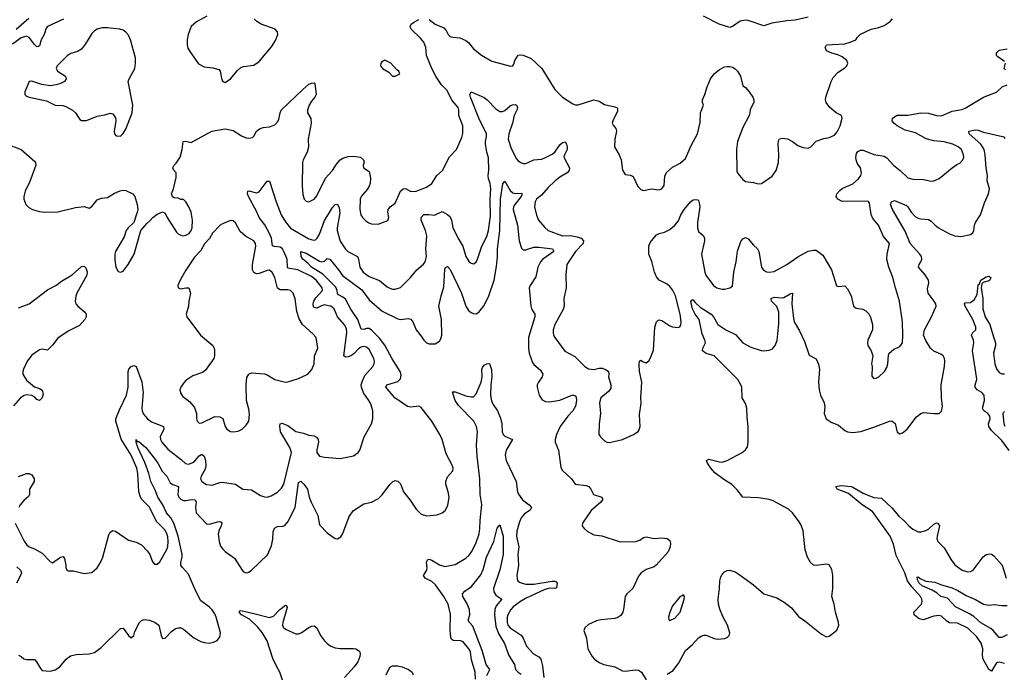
# Model space of a CAD drawing. Header units: inches. Extents: x 1694797 to 1849917, y 907313 to 1017959.
# Tile 394 of 656: x 1747638 to 1755169, y 972309 to 977303. Entities that reach past the tile are written whole.
import ezdxf

# ---------------------------------------------------------------- set-up
doc = ezdxf.new("R2010")
doc.units = ezdxf.units.IN
doc.header["$MEASUREMENT"] = 0
doc.layers.add('B7947', color=7, linetype='Continuous')
doc.layers.add('B7957', color=7, linetype='Continuous')

msp = doc.modelspace()

# ---------------------------------------------------------------- linework, layer by layer
at = {"layer": 'B7947', "color": 5}
for points, elevation in [([(1749070.2, 977329.8), (1748990, 977286.3), (1748948.8, 977250), (1748925.8, 977190), (1748919.1, 977150), (1748919.1, 977110), (1748925.3, 977085.3), (1748939.3, 977059.3), (1749005.2, 976965.2), (1749050, 976942.4), (1749114.6, 976934.6), (1749161, 976921), (1749171.3, 976910), (1749183.4, 976843.4), (1749190.7, 976830.7), (1749210, 976822.8), (1749250, 976850.7), (1749304.7, 976915.3), (1749330, 976937.3), (1749350, 976944.9), (1749430, 976955.5), (1749470, 976982), (1749564, 977096), (1749595.6, 977144.4), (1749612.4, 977190), (1749611.2, 977210), (1749591.8, 977230), (1749486, 977270), (1749452.7, 977290), (1749432.7, 977310)], 680), ([(1747972, 977308), (1747851.7, 977250), (1747840.9, 977239.1), (1747825.3, 977190), (1747802.6, 977150), (1747790, 977103.7), (1747781.7, 977098.3), (1747770, 977096), (1747750, 977112.8), (1747710, 977167.6), (1747690, 977176.5), (1747650, 977163.4), (1747584.2, 977115.8)], 660), ([(1747707.1, 977312.9), (1747610, 977228.8)], 640), ([(1747530, 976356.5), (1747648.8, 976308.8), (1747750, 976221.6), (1747759.5, 976210), (1747762.6, 976190), (1747715.8, 976064.2), (1747679.5, 975990), (1747670.5, 975950.5), (1747670.6, 975929.4), (1747686, 975890), (1747706.7, 975866.7), (1747736, 975850), (1747790, 975835.3), (1747830.3, 975830.3), (1747930, 975834), (1748066, 975866), (1748130, 975873), (1748170, 975860.7), (1748190, 975874), (1748230, 975924.9), (1748263.9, 975936.1), (1748310, 975941.6), (1748364.4, 975975.6), (1748407.2, 975992.8), (1748430, 975997.6), (1748450, 975995.8), (1748502.8, 975970), (1748518, 975950), (1748536.3, 975890), (1748540.5, 975850), (1748537.3, 975830), (1748510.7, 975750), (1748468.8, 975711.2), (1748453, 975690), (1748437.3, 975642.7), (1748370.4, 975530), (1748364.9, 975510), (1748364.9, 975464.9), (1748374, 975410), (1748390, 975376), (1748410, 975370.7), (1748430, 975379.1), (1748467.3, 975430), (1748514, 975510), (1748565.2, 975690), (1748610, 975744.7), (1748634.8, 975765.2), (1748655.3, 975790), (1748690, 975816), (1748730, 975832), (1748750, 975822), (1748766, 975790), (1748838.3, 975678.3), (1748850, 975664.9), (1748870, 975653.4), (1748890, 975648), (1748910, 975653.4), (1748933.1, 975666.9), (1748949.4, 975690), (1748957, 975710), (1748959.5, 975770), (1748949.3, 975830), (1748932.1, 975872.1), (1748910, 975908), (1748890, 975928), (1748870, 975928), (1748850, 975938), (1748820.4, 975940.4), (1748807.3, 975947.3), (1748798, 975970), (1748815.3, 976010), (1748834.6, 976094.6), (1748834, 976130), (1748814.6, 976154.6), (1748809.3, 976170), (1748819, 976190), (1748835.3, 976204.7), (1748866, 976250), (1748880.9, 976310), (1748889.5, 976370.5), (1748910, 976374), (1748950, 976362.8), (1749108.7, 976450), (1749210, 976468.2), (1749270, 976454.9), (1749334.4, 976414.4), (1749370, 976399.3), (1749390, 976395.5), (1749417.6, 976402.4), (1749430, 976411), (1749449.4, 976450), (1749471.4, 976468.6), (1749500.8, 976479.2), (1749550, 976482.3), (1749590, 976499.5), (1749610, 976521.3), (1749619.7, 976540.3), (1749629.8, 976590), (1749639.2, 976610), (1749804.7, 976770), (1749850, 976808.4), (1749870, 976818), (1749890, 976821), (1749895.9, 976815.9), (1749904.9, 976730), (1749896.4, 976710), (1749870, 976679.6), (1749851.7, 976650), (1749839.5, 976610), (1749840.5, 976590), (1749865.8, 976545.8), (1749868.4, 976510), (1749844.9, 976390), (1749847.1, 976327.1), (1749837.1, 976290), (1749806, 976230), (1749801.6, 976210), (1749797.6, 976030), (1749804.4, 975964.4), (1749813.4, 975930), (1749830, 975915.5), (1749850, 975910.5), (1749890, 975928.4), (1749910, 975955.5), (1749977.4, 976090), (1750000, 976114.7)], 660), ([(1750000, 975113.8), (1749970, 975119.9), (1749945.7, 975114.3), (1749910, 975095), (1749890, 975099.8), (1749885.2, 975105.2), (1749881.9, 975130), (1749888.5, 975150), (1749904.1, 975175.9), (1749953.6, 975230), (1749950.5, 975250), (1749904.5, 975310), (1749870, 975338.6), (1749765.4, 975390), (1749690, 975401.5), (1749685.4, 975410), (1749682.9, 975470), (1749659, 975530), (1749648.6, 975548.6), (1749630, 975561.6), (1749587, 975567), (1749572.9, 975572.9), (1749564.3, 975630), (1749550, 975666), (1749513.3, 975733.3), (1749470.6, 975790), (1749452.5, 975832.5), (1749388.6, 975950), (1749380.5, 975970), (1749382, 975990), (1749390, 975992.7), (1749450, 975977.7), (1749470, 975986), (1749530, 976068), (1749550, 976067.3), (1749599.3, 975910), (1749638.2, 975810), (1749670, 975755.2), (1749710, 975708.5), (1749850, 975626.1), (1749884.8, 975615.2), (1749900.5, 975619.5), (1749913.4, 975630), (1749930, 975661.7), (1749970, 975766.7), (1750000, 975816)], 640), ([(1750000, 975312.2), (1749955.9, 975355.9), (1749871.1, 975410), (1749841, 975441), (1749804.2, 975470), (1749789.9, 975490), (1749787.6, 975530), (1749830, 975516.3), (1749930, 975456.3), (1749949.7, 975450.3), (1749970, 975454.6), (1749990, 975474.9), (1750000, 975472.6)], 620), ([(1747630, 975098.9), (1747710, 975127.6), (1747850, 975236.9), (1747914, 975270), (1747958.3, 975301.7), (1748040.5, 975350), (1748110, 975413.4), (1748130, 975417.1), (1748144.4, 975404.4), (1748154.1, 975374.1), (1748152.7, 975347.3), (1748075.5, 975210), (1748066.3, 975186.3), (1748062, 975150), (1748066.4, 975130), (1748081.6, 975110), (1748130.6, 975070), (1748147.3, 975050), (1748147.3, 975030), (1748136.3, 975010), (1748096.2, 974963.8), (1748010, 974920.7), (1747930, 974865.1), (1747890, 974813.3), (1747850, 974774.5), (1747810, 974782.9), (1747790, 974777.6), (1747730, 974735.1), (1747694, 974690), (1747668.2, 974630), (1747661.6, 974610), (1747663.1, 974590), (1747690, 974544.2), (1747750, 974494.3), (1747790, 974482), (1747810, 974467), (1747818.1, 974438.1), (1747811.1, 974408.9), (1747790, 974389.7), (1747770, 974397.7), (1747754, 974414), (1747730, 974427.9), (1747692.1, 974432.1), (1747672.5, 974427.5), (1747643.8, 974410), (1747590, 974347.3)], 640), ([(1747602.8, 973450), (1747672.1, 973312.1), (1747690, 973286.8), (1747711, 973270), (1747750, 973254.4), (1747810, 973221.6), (1747870, 973156), (1747890, 973147.3), (1747950, 973190.6), (1747970, 973196), (1747979.5, 973179.5), (1747990.4, 973129.6), (1747990.4, 973110.4), (1747998, 973090), (1748010, 973085.5), (1748050, 973085.5), (1748130, 973066), (1748190, 973073.4), (1748230, 973108), (1748256.8, 973150), (1748272.9, 973190), (1748319.8, 973360.2), (1748330, 973382), (1748350, 973393), (1748370, 973388), (1748470, 973319.3), (1748530, 973303.8), (1748570, 973285.5), (1748616.4, 973236.4), (1748632.2, 973210), (1748654.6, 973154.6), (1748670, 973137.3), (1748690, 973137.3), (1748710, 973154), (1748763.1, 973250), (1748770, 973271), (1748773.2, 973310), (1748770, 973345.2), (1748762.3, 973370), (1748750, 973396.4), (1748684.1, 973464.1), (1748630, 973572.8), (1748571.7, 973631.7), (1748561.1, 973650), (1748548.9, 973691.1), (1748542.8, 973830), (1748533.8, 973870), (1748491.5, 973970), (1748413.4, 974093.4), (1748374.1, 974230), (1748374.4, 974250), (1748401.3, 974318.7), (1748455.7, 974430), (1748466.5, 974490), (1748468.8, 974611.2), (1748473.3, 974630), (1748490, 974650.4), (1748510, 974655.8), (1748530, 974648), (1748572.7, 974532.7), (1748581.4, 974450), (1748572, 974330), (1748574.4, 974310), (1748585.4, 974285.4), (1748616.5, 974250), (1748645.5, 974225.5), (1748737, 974190), (1748741.3, 974170), (1748713.6, 974110), (1748714, 974090), (1748725.2, 974070), (1748770, 974017.3), (1748875.1, 973935.1), (1748905.9, 973905.9), (1748930, 973902), (1748970, 973917.5), (1749010, 973964.6), (1749030, 973978), (1749050, 973962.4), (1749059.8, 973930), (1749062, 973890), (1749055.7, 973864.3), (1749025, 973810), (1749020.7, 973790), (1749030.3, 973770), (1749065.6, 973745.6), (1749110, 973742.3), (1749170, 973762.3), (1749190, 973763.6), (1749288.8, 973748.8), (1749346, 973710), (1749410, 973706), (1749480.9, 973660.9), (1749510, 973651.6), (1749530, 973650.3), (1749561.6, 973658.4), (1749610, 973687.6), (1749641.4, 973718.6), (1749658.8, 973750), (1749717.7, 973990), (1749703.8, 974030), (1749633.5, 974150), (1749627, 974193), (1749629.6, 974210), (1749643.9, 974216.1), (1749690, 974197.4), (1749750, 974152.4), (1749810, 974138.8), (1749850, 974123.8), (1749890, 974117.7), (1749909.2, 974109.2), (1749920.8, 974090), (1749923.2, 974070), (1749910.3, 974010.3), (1749911.8, 973991.8), (1749930, 973963), (1749970, 973954.4), (1750000, 973952)], 640), ([(1747630, 972441), (1747650, 972431.3), (1747670, 972411.3), (1747690, 972406), (1747750, 972407.3), (1747767.3, 972390), (1747797.1, 972337.1), (1747810, 972322.8), (1747870, 972318.8), (1747910, 972327.3), (1747945.2, 972350), (1747992.3, 972410), (1748025.9, 972434.1), (1748070, 972446), (1748169.6, 972450.4), (1748210, 972460.7), (1748261.3, 972498.7), (1748410, 972644.7), (1748430, 972646), (1748470.8, 972590), (1748490, 972574), (1748510, 972591.3), (1748519.1, 972620.9), (1748553.6, 972690), (1748570, 972704.9), (1748590, 972712.9), (1748630, 972709.2), (1748674.9, 972690), (1748702.4, 972670), (1748720.8, 972590), (1748730, 972568.9), (1748750, 972569.2), (1748799.4, 972620.6), (1748830, 972644.4), (1748850, 972650.4), (1748870, 972648.4), (1748890, 972639.3), (1748970, 972572.2), (1749023.8, 972543.8), (1749050, 972536.4), (1749087.5, 972532.5), (1749121.2, 972538.8), (1749147.6, 972552.4), (1749165.4, 972574.6), (1749172.3, 972590), (1749173.6, 972610), (1749141, 972730), (1749130, 972756.2), (1749110, 972787.8), (1749090, 972808), (1749019.7, 972859.7), (1748973.9, 972953.9), (1748930, 973059.2), (1748882.2, 973110), (1748870.5, 973130), (1748870.5, 973150), (1748880.9, 973190), (1748879.9, 973210), (1748849.6, 973350), (1748816.3, 973450), (1748795.1, 973490), (1748761.9, 973530), (1748733.5, 973590), (1748693.9, 973650), (1748676.9, 973696.9), (1748642, 973770), (1748626.9, 973830), (1748594.7, 973914.7), (1748541.4, 974030), (1748527.9, 974070), (1748530, 974090.6), (1748536.3, 974076.3), (1748550, 974074.6), (1748601.6, 974030), (1748670, 973945.5), (1748695.8, 973910), (1748728.4, 973848.4), (1748764.6, 973810), (1748790, 973757.8), (1748810, 973745.3), (1748852.2, 973732.2), (1748847.2, 973670), (1748854, 973650), (1748870, 973633.4), (1748890, 973623.9), (1748910, 973623.5), (1748952.3, 973632.3), (1748980.5, 973630), (1748988.1, 973610), (1748982.1, 973570), (1748987, 973530), (1749066.3, 973446.3), (1749090, 973443), (1749150, 973460.5), (1749170, 973462), (1749178, 973458), (1749183.6, 973450), (1749179.3, 973430), (1749163.1, 973396.9), (1749156.4, 973370), (1749163.7, 973310), (1749175, 973275), (1749190.8, 973250.8), (1749210, 973233.8), (1749281.7, 973181.7), (1749339.5, 973090), (1749350, 973077.6), (1749370, 973070.3), (1749390, 973076), (1749411.3, 973090), (1749532.9, 973207.1), (1749563.8, 973276.2), (1749573.3, 973326.7), (1749576.8, 973383.2), (1749587.2, 973412.8), (1749610, 973425.2), (1749650, 973427.3), (1749666.3, 973433.7), (1749690, 973459.5), (1749745, 973570), (1749770, 973761), (1749787.9, 973772.1), (1749811.3, 973750), (1749839.7, 973710), (1749853, 973650), (1749867.4, 973610), (1749917.7, 973510), (1749927.4, 973450), (1749934.7, 973434.7), (1749990, 973376.4), (1750000, 973369.2)], 620), ([(1747630, 973806.9), (1747690, 973831.3), (1747711.2, 973831.2), (1747730, 973819.3), (1747749, 973790), (1747749.3, 973770), (1747712.3, 973710), (1747714.2, 973670), (1747705.6, 973654.4), (1747670, 973623), (1747642.6, 973590), (1747632.2, 973570)], 640), ([(1747616.8, 973116.8), (1747644.1, 973090), (1747651, 973070), (1747645.4, 973050), (1747614.6, 972990)], 620), ([(1749647.9, 972250), (1749628.3, 972310), (1749604.2, 972350), (1749575.5, 972415.5), (1749529.7, 972550), (1749493.7, 972613.7), (1749458.2, 972658.2), (1749394.7, 972714.7), (1749334.2, 972750), (1749315.8, 972770), (1749320.7, 972779.3), (1749330, 972782.3), (1749430, 972760.3), (1749550, 972728.5), (1749580.1, 972739.9), (1749628.9, 972790), (1749670, 972822.3), (1749679.7, 972819.7), (1749684.4, 972804.4), (1749649.5, 972690), (1749647.5, 972670), (1749653.4, 972653.4), (1749670, 972638.7), (1749750, 972603.1), (1749770, 972602.4), (1749790, 972610.4), (1749850, 972652.4), (1749870, 972662.4), (1749890, 972665.5), (1749910, 972650.7), (1749939.5, 972590), (1749968.5, 972550), (1749990, 972528.5), (1750000, 972522.2)], 580)]:
    msp.add_lwpolyline(points, dxfattribs=dict(at, elevation=elevation))
for points, elevation in [([(1748310, 977241.5), (1748270, 977239.7), (1748230.3, 977229.7), (1748210, 977218), (1748190, 977197.2), (1748142.6, 977117.4), (1748110, 977077.6), (1748080.6, 977059.4), (1748030, 977043.6), (1748004, 977030), (1747924.9, 976950), (1747917.3, 976930), (1747927.3, 976910), (1747987.3, 976870), (1747993.4, 976850), (1747980.7, 976830), (1747950, 976813.6), (1747916.7, 976803.3), (1747870, 976796.9), (1747806.3, 976806.3), (1747730, 976832.3), (1747714, 976830), (1747711, 976829), (1747678, 976750), (1747678, 976730), (1747690, 976718), (1747710.9, 976710.9), (1747842, 976682), (1747908.7, 976648.7), (1747967.1, 976647.1), (1747990, 976638.4), (1748041, 976610), (1748066, 976590), (1748098.8, 976538.8), (1748110.7, 976530.7), (1748150, 976530.5), (1748230, 976563.8), (1748290, 976574.9), (1748330, 976587.7), (1748350, 976582.8), (1748370, 976551.3), (1748372.7, 976530), (1748360.7, 976450), (1748362.8, 976430), (1748375.3, 976415.3), (1748410, 976411), (1748430, 976431), (1748450, 976466), (1748497.3, 976590), (1748503.1, 976650), (1748468.3, 976830), (1748474.7, 976850), (1748518, 976930), (1748524.4, 976970), (1748523.1, 977010), (1748486.6, 977150), (1748470, 977184.7), (1748450, 977208.5), (1748430, 977222.4), (1748404, 977230)], 680), ([(1749250, 975766), (1749190, 975742), (1749170.3, 975729.7), (1749113.4, 975670), (1749090, 975629), (1749052.2, 975587.8), (1749023.9, 975536.1), (1748975.4, 975484.6), (1748910, 975385.2), (1748866, 975310), (1748848, 975270), (1748850.9, 975250.9), (1748870, 975242.8), (1748910, 975251), (1748931, 975250), (1748944.7, 975210), (1748930.7, 975150), (1748930.4, 975110), (1748910.7, 975050), (1748917.3, 975030), (1749020.5, 974890), (1749114.4, 974810), (1749124.9, 974790), (1749126.8, 974773.2), (1749127.3, 974730), (1749122.8, 974710), (1749058, 974622), (1749036.1, 974603.9), (1748963.4, 974576.6), (1748910, 974542), (1748890, 974522), (1748870.7, 974490), (1748864, 974470), (1748867.5, 974447.5), (1748882.5, 974422.5), (1748938.7, 974378.7), (1748974.6, 974334.6), (1748990.7, 974290), (1748990.9, 974250.9), (1748996, 974230), (1749010, 974216), (1749030, 974217.3), (1749130, 974266), (1749170, 974264.7), (1749190.8, 974250.8), (1749210.5, 974190), (1749222, 974170), (1749250, 974150.6), (1749270, 974148.2), (1749310, 974155.5), (1749339.3, 974170), (1749370, 974200.7), (1749389.6, 974230.4), (1749394.5, 974285.5), (1749390, 974322), (1749371.6, 974390), (1749369.3, 974510), (1749376, 974564), (1749390, 974591.3), (1749410, 974601), (1749510, 974592.4), (1749530, 974586.4), (1749590, 974550.6), (1749670, 974528.2), (1749690, 974530.6), (1749770, 974557.1), (1749841.2, 974590), (1749872.9, 974627.1), (1749891.6, 974670), (1749893.6, 974730), (1749917.6, 974790), (1749906, 974870), (1749880.1, 974900.1), (1749800.5, 974970), (1749774.7, 975014.7), (1749757.4, 975070), (1749745.9, 975165.9), (1749729.6, 975210), (1749710, 975231.6), (1749690, 975236), (1749630, 975236.5), (1749610, 975249.8), (1749589.9, 975329.9), (1749570, 975367.8), (1749550, 975385.6), (1749530, 975384.7), (1749470, 975359.8), (1749450, 975358), (1749428.2, 975368.2), (1749418.7, 975390), (1749417.8, 975430), (1749443.2, 975570), (1749441.8, 975590), (1749429.8, 975609.8), (1749365.8, 975645.8), (1749323.3, 975683.3), (1749289.6, 975749.6), (1749270, 975762.7)], 660)]:
    msp.add_lwpolyline(points, close=True, dxfattribs=dict(at, elevation=elevation))
at = {"layer": 'B7957', "color": 5}
for points, elevation in [([(1753670, 977322), (1753570, 977298.9), (1753505.9, 977294.1), (1753390, 977276), (1753330, 977257.2), (1753210, 977297.2), (1753190, 977299.3), (1753150, 977292.3), (1753091.3, 977250), (1753070, 977244.5), (1752989, 977270), (1752869.2, 977330)], 660), ([(1750000, 976114.7), (1750031.1, 976148.9), (1750062.3, 976197.7), (1750090, 976230.2), (1750110, 976242.2), (1750150, 976255.8), (1750190, 976257.7), (1750244.7, 976250), (1750267.7, 976230), (1750272.8, 976212.8), (1750266, 976190), (1750267.3, 976170), (1750310, 976142), (1750322.2, 976090), (1750318.5, 976050), (1750310.2, 976029.8), (1750295.5, 976004.5), (1750250.4, 975950), (1750243.1, 975930), (1750240.3, 975850), (1750248.4, 975810), (1750260.5, 975790), (1750284.8, 975764.8), (1750307.8, 975747.8), (1750330, 975740.3), (1750380.8, 975739.2), (1750453.4, 975766.6), (1750460.7, 975790), (1750454.3, 975830), (1750456.9, 975850), (1750471.8, 975870), (1750510, 975899.5), (1750550, 975990.3), (1750570, 976008.7), (1750590, 976010.4), (1750630, 975988.9), (1750670, 975990.3), (1750750, 976021.1), (1750789.6, 976050), (1750828.8, 976111.2), (1750870.9, 976150), (1750926.3, 976253.7), (1750978, 976310), (1751019.5, 976400.5), (1751028.7, 976431.3), (1751028.7, 976490), (1750998, 976570), (1750997, 976610), (1750990.6, 976630), (1750945.1, 976685.1), (1750904, 976764), (1750865, 976805), (1750824.8, 976864.8), (1750791.4, 976930), (1750750.6, 977030), (1750744.2, 977090), (1750728, 977130), (1750702.9, 977162.9), (1750632, 977230), (1750623.7, 977250), (1750632.1, 977267.9), (1750650, 977280.7), (1750690, 977304)], 660), ([(1750770, 977304.9), (1750814.8, 977270), (1750881.7, 977241.7), (1750900.3, 977220.3), (1750915.3, 977190), (1750930, 977175.3), (1750950, 977168.9), (1751003.8, 977163.8), (1751050, 977144.4), (1751070, 977128.2), (1751110, 977081.3), (1751170, 977032.4), (1751250, 976986.7), (1751392.7, 976947.3), (1751409, 976951), (1751418, 976962), (1751424, 976990), (1751450, 977030.8), (1751470, 977034.8), (1751490, 977030.8), (1751550, 977007.3), (1751632.4, 976930), (1751730, 976767.7), (1751790.2, 976710.2), (1751870, 976658.7), (1751890, 976652), (1751910, 976652), (1752030, 976690.4), (1752070, 976680.5), (1752110, 976653), (1752190, 976637.3), (1752204.7, 976630), (1752210, 976622), (1752210, 976602), (1752175.5, 976530), (1752170.7, 976510), (1752176.3, 976496.3), (1752198.8, 976470), (1752203, 976450), (1752190.4, 976390), (1752188.2, 976330), (1752222.4, 976270), (1752238.7, 976230), (1752250, 976152), (1752260.7, 976130), (1752270, 976118.8), (1752310, 976114), (1752330, 976102.8), (1752366.5, 976026.5), (1752390, 976002.6), (1752410, 975996.5), (1752470, 976009.3), (1752530, 976001.1), (1752550, 976008.5), (1752566.7, 976033.3), (1752573.7, 976106.3), (1752586, 976134), (1752630, 976173.4), (1752690, 976206), (1752730, 976241.6), (1752775.7, 976344.3), (1752822, 976430), (1752844.1, 976515.9), (1752846.6, 976590), (1752869.4, 976650), (1752860.9, 976670), (1752860.9, 976690), (1752879.5, 976730), (1752896.3, 976790), (1752922.4, 976850), (1752950.9, 976889.1), (1752990, 976922.4), (1753030, 976941.6), (1753050, 976945.5), (1753070, 976945.5), (1753090, 976939.1), (1753110, 976927.3), (1753128.5, 976908.5), (1753150.7, 976870), (1753170, 976798), (1753190, 976784.7), (1753218.8, 976750), (1753246, 976710), (1753254, 976690), (1753254, 976670), (1753224.5, 976615.5), (1753224, 976590), (1753217.3, 976570), (1753170, 976479), (1753127.4, 976370), (1753119.5, 976310), (1753123.9, 976143.9), (1753130, 976126.8), (1753170, 976081), (1753190, 976066), (1753250, 976057.3), (1753286.4, 976046.4), (1753312.3, 976050), (1753393.8, 976106.2), (1753424.7, 976150), (1753441.6, 976210), (1753443.7, 976270), (1753439.3, 976350), (1753442.7, 976377.3), (1753450, 976392), (1753470, 976396), (1753510, 976390.8), (1753550, 976370.6), (1753590, 976339.1), (1753630, 976324), (1753670, 976318.8), (1753689.5, 976330.5), (1753730, 976374), (1753790, 976393.4), (1753830, 976400.5), (1753870, 976420.5), (1753890, 976445.5), (1753914, 976490), (1753929.6, 976550), (1753922.9, 976570), (1753883.7, 976590), (1753834.5, 976630), (1753806.6, 976670), (1753801.1, 976690), (1753803.1, 976710), (1753844.2, 976830), (1753860.1, 976859.9), (1753898.7, 976901.3), (1753950, 976934.8), (1753965.2, 976950), (1753972, 976970), (1753965.2, 976990), (1753930, 977019), (1753894.8, 977034.8), (1753850, 977046.6), (1753810, 977065.2), (1753799.3, 977090), (1753809.2, 977110), (1753950, 977119.1), (1753990, 977130.6), (1754034, 977150), (1754046, 977170), (1754070, 977193.4), (1754150, 977231), (1754210, 977242.8), (1754250, 977258.8), (1754295.3, 977290), (1754314, 977310)], 660), ([(1755170, 976982), (1755118.6, 977018.6), (1755108.7, 977030), (1755108.7, 977050), (1755130, 977070.7), (1755190, 977079.1)], 640), ([(1755179, 976919), (1755168, 976930), (1755179, 976970)], 640), ([(1750000, 975816), (1750030, 975865.3), (1750050, 975888.4), (1750070, 975890.5), (1750082.2, 975862.2), (1750085.5, 975825.5), (1750065.3, 975710), (1750065.4, 975690), (1750090, 975609), (1750130, 975547), (1750147, 975530), (1750221.6, 975490), (1750230.2, 975470.2), (1750240.2, 975410), (1750265.5, 975370), (1750310, 975336.9), (1750390, 975307.7), (1750450, 975257.6), (1750470, 975247.4), (1750490, 975241.1), (1750510, 975241.1), (1750550, 975254.4), (1750627.6, 975330), (1750675.6, 975390), (1750726.8, 975433.2), (1750738.5, 975450), (1750748.8, 975490), (1750744.2, 975550), (1750751, 975650), (1750742.8, 975690), (1750709.8, 975770), (1750708.2, 975790), (1750730, 975811.5), (1750767.5, 975812.5), (1750810, 975806.7), (1750870, 975834.4), (1750910, 975811.8), (1750930, 975794.9), (1750941.8, 975770), (1750952.3, 975712.3), (1750990, 975634), (1751027.2, 975570), (1751050.4, 975490), (1751076.3, 975450), (1751090, 975439.3), (1751110, 975434.9), (1751130, 975448), (1751140.5, 975470), (1751171.9, 975570), (1751210, 975644.4), (1751222.8, 975690), (1751240.3, 975799.7), (1751235.9, 975930), (1751242.5, 976010), (1751237.4, 976050), (1751224.7, 976084.7), (1751221.1, 976110), (1751227.3, 976152.7), (1751224.9, 976244.9), (1751210, 976289.5), (1751201, 976350), (1751199.8, 976370), (1751209.8, 976410), (1751208.8, 976430), (1751150, 976549.6), (1751086.9, 976710), (1751082, 976730), (1751090, 976750.6), (1751190, 976706.4), (1751212.7, 976690), (1751280.4, 976620.4), (1751310, 976600.3), (1751330, 976599.5), (1751350, 976608.8), (1751390, 976642.7), (1751408, 976652), (1751430, 976653.6), (1751437.1, 976650), (1751444.4, 976630), (1751440.2, 976610), (1751421.1, 976570), (1751408.3, 976510), (1751378.2, 976430), (1751374, 976390), (1751397.7, 976317.7), (1751438.2, 976238.2), (1751450, 976222.6), (1751470, 976210.3), (1751490, 976203.6), (1751510, 976203.1), (1751570, 976230.3), (1751630, 976236.9), (1751650, 976243.2), (1751710, 976273.1), (1751730.8, 976289.2), (1751770, 976345.5), (1751790, 976363.5), (1751810, 976367.2), (1751820.7, 976350), (1751826.7, 976330), (1751826.2, 976310), (1751804.4, 976270), (1751801.1, 976250), (1751843.1, 976170), (1751841.1, 976150), (1751825.3, 976130), (1751770, 976098.3), (1751730, 976067.4), (1751680.9, 976019.1), (1751630, 975959.1), (1751592, 975930), (1751581.3, 975910), (1751575.5, 975870), (1751590, 975807.3), (1751606, 975770), (1751653.8, 975713.8), (1751680.4, 975690), (1751789.6, 975649.6), (1751850, 975650.8), (1751901.4, 975641.4), (1751931.8, 975630), (1751951.2, 975610), (1751947.3, 975590), (1751888.8, 975530), (1751822.4, 975430), (1751815.2, 975350), (1751818.9, 975250), (1751800.3, 975170), (1751803.2, 975110), (1751795.4, 975084.6), (1751731.8, 974970), (1751718.7, 974930), (1751718.7, 974910), (1751721.3, 974890), (1751730.4, 974870), (1751807.3, 974767.3), (1751884.8, 974724.8), (1751960.7, 974650), (1751990, 974632.4), (1752010, 974627.6), (1752030, 974627.2), (1752070, 974636.5), (1752095.8, 974635.8), (1752124.1, 974624.1), (1752140.7, 974610), (1752144.9, 974590), (1752142.4, 974570), (1752158.4, 974510), (1752159, 974481), (1752142, 974458), (1752083, 974410), (1752073, 974370), (1752081.6, 974290), (1752070.7, 974210.7), (1752068.1, 974131.9), (1752080.5, 974110), (1752110, 974080.7), (1752130, 974070.6), (1752150, 974067.7), (1752250, 974090.4), (1752332.7, 974130), (1752367.9, 974152.1), (1752376.3, 974163.7), (1752383.6, 974190), (1752378, 974282), (1752391.4, 974368.6), (1752389.6, 974410), (1752396, 974530), (1752379.3, 974610), (1752375.3, 974664.7), (1752378, 974690), (1752390, 974698), (1752406, 974686), (1752430, 974678), (1752450, 974691.3), (1752461.2, 974710), (1752485.1, 974774.9), (1752497, 974950), (1752510, 974992), (1752519, 975001), (1752530, 975006), (1752550, 975002), (1752610, 974959.5), (1752630, 974952.4), (1752671.7, 974948.3), (1752686.8, 974953.2), (1752694.9, 974965.1), (1752697.4, 974990), (1752689.8, 975050), (1752654.3, 975190), (1752630, 975235.1), (1752610, 975260.9), (1752590, 975280.3), (1752530, 975310.9), (1752510, 975334.7), (1752494.8, 975370), (1752472.5, 975452.5), (1752451.2, 975510), (1752451.2, 975570), (1752461.4, 975598.6), (1752510, 975655.8), (1752530, 975667), (1752570, 975677.1), (1752610, 975697), (1752650, 975730.2), (1752675.9, 975764.1), (1752696, 975810), (1752721.1, 975850), (1752770, 975910.5), (1752790, 975923.8), (1752810, 975928.2), (1752823.8, 975923.8), (1752830, 975918.8), (1752837.7, 975890), (1752840.2, 975870), (1752822.2, 975750), (1752822.2, 975710), (1752830, 975683), (1752869.2, 975649.2), (1752876.5, 975630), (1752876.5, 975610), (1752853.1, 975510), (1752878, 975370), (1752887.1, 975347.1), (1752944.4, 975270), (1752970, 975250.3), (1753010, 975241.1), (1753030, 975242), (1753070, 975250.4), (1753090, 975262.8), (1753099.9, 975370), (1753119.1, 975450), (1753128.5, 975531.5), (1753154.6, 975605.4), (1753170, 975624.9), (1753190, 975635.5), (1753210, 975626), (1753250, 975577), (1753281.7, 975550), (1753292.3, 975530), (1753312.9, 975410), (1753326.8, 975386.8), (1753350, 975374.3), (1753371.5, 975371.5), (1753410, 975376.5), (1753504.5, 975430), (1753590, 975488.7), (1753670, 975531.8), (1753710, 975540.4), (1753730, 975539.1), (1753781.7, 975501.7), (1753846.4, 975390), (1753886, 975266), (1753901, 975261), (1753950, 975266), (1753970, 975244.7), (1753999.1, 975190), (1754016, 975110), (1754036.3, 975096.3), (1754087, 975087), (1754110, 975075.5), (1754132.7, 975052.7), (1754146.3, 975026.3), (1754162, 974970), (1754160.4, 974930), (1754125.5, 974850), (1754122, 974830), (1754124.9, 974810), (1754150.7, 974770), (1754164, 974730), (1754154, 974670), (1754158.8, 974650), (1754156, 974576), (1754170, 974558), (1754190, 974558.8), (1754210, 974570.8), (1754252.3, 974610), (1754270, 974641), (1754278.7, 974670), (1754284.1, 974735.9), (1754289.4, 974750.6), (1754321.2, 974778.8), (1754370, 974802), (1754389.5, 974830), (1754394, 974886), (1754389.7, 974990), (1754368.5, 975150), (1754335.8, 975250), (1754317.4, 975330), (1754286.6, 975410), (1754271.7, 975468.3), (1754274, 975510), (1754292.3, 975590), (1754244.2, 975644.2), (1754206, 975730), (1754162.4, 975782.4), (1754151.8, 975811.8), (1754139.3, 975899.3), (1754131.4, 975911.4), (1754114.3, 975914.3), (1753930, 975912.3), (1753895.4, 975930), (1753883.5, 975950), (1753888.7, 975970), (1753910, 975995.6), (1753930, 976011.3), (1754010, 976047.2), (1754053.9, 976086.1), (1754070.9, 976110), (1754076.5, 976130), (1754070, 976169.3), (1754044.9, 976204.9), (1754036.3, 976230), (1754033.4, 976250), (1754039.7, 976280.3), (1754050, 976295.5), (1754070, 976304.1), (1754090, 976304.3), (1754170, 976271.4), (1754250, 976259.5), (1754270, 976246.4), (1754321.6, 976190), (1754373, 976150), (1754432.5, 976092.5), (1754470, 976082), (1754550, 976079.3), (1754608.5, 976068.5), (1754630, 976070.4), (1754670, 976088.2), (1754770, 976170.5), (1754804.9, 976195.1), (1754830, 976205.5), (1754851.8, 976230), (1754858.4, 976250), (1754857.6, 976270), (1754840.7, 976310), (1754815.1, 976330), (1754775.1, 976350), (1754710, 976368.8), (1754630, 976377.3), (1754570.5, 976390.5), (1754490, 976436), (1754410, 976458.3), (1754349.6, 976490), (1754325.1, 976510), (1754312.7, 976530), (1754314, 976550), (1754350, 976573.4), (1754430, 976571.4), (1754531, 976591), (1754590, 976587.5), (1754651, 976570), (1754690, 976567.8), (1754770, 976602), (1754843.3, 976616.7), (1754870, 976626.4), (1755009.7, 976710.3), (1755110, 976747.7), (1755151.8, 976788.2), (1755190, 976805.5)], 640), ([(1752590, 972295.3), (1752636.3, 972323.7), (1752679.4, 972380.6), (1752730, 972477.1), (1752780.8, 972519.2), (1752830, 972572.7), (1752850, 972586), (1752870, 972593), (1752890, 972593.4), (1752950, 972568), (1752976.6, 972563.4), (1753032.3, 972567.7), (1753050, 972576), (1753064, 972590), (1753069.1, 972610.9), (1753051.2, 972670), (1753015.5, 972735.5), (1752993.5, 972793.5), (1752983.9, 972830), (1752981.5, 972870), (1752991, 972950), (1752992.8, 973010), (1753001.3, 973038.7), (1753010, 973056.3), (1753030, 973077.1), (1753050, 973088), (1753070, 973090.5), (1753110, 973077.1), (1753150, 973052.7), (1753250, 972978), (1753330, 972910.3), (1753430, 972879.5), (1753486.5, 972846.5), (1753542.3, 972802.3), (1753595.6, 972735.6), (1753644.2, 972704.2), (1753770, 972600.4), (1753810, 972581.6), (1753830, 972586.4), (1753850, 972600.4), (1753887.3, 972632.7), (1753903, 972670), (1753901.3, 972690), (1753877.4, 972770), (1753868.6, 972830), (1753849.6, 972890.4), (1753858, 972950), (1753856.9, 973050), (1753850, 973095.3), (1753830, 973131.8), (1753810, 973137), (1753730, 973125.6), (1753710, 973129.6), (1753686.3, 973150), (1753664, 973190), (1753646, 973246), (1753630, 973392.7), (1753615.6, 973435.6), (1753600.6, 973460.6), (1753548.8, 973528.8), (1753518.2, 973558.2), (1753401.3, 973621.3), (1753370, 973631.9), (1753290, 973645.1), (1753169.7, 973649.7), (1753125.9, 973705.9), (1753086, 973746), (1753023.6, 973783.6), (1752955.4, 973835.4), (1752924.8, 973870), (1752898, 973910), (1752892, 973930), (1752910, 973939.6), (1752990, 973918.5), (1753010, 973918), (1753050, 973929.3), (1753164, 973990), (1753190, 974010.3), (1753204.5, 974035.5), (1753210.5, 974069.5), (1753211.1, 974188.9), (1753202, 974262), (1753199.6, 974330), (1753190, 974366.6), (1753164.5, 974410), (1753160.6, 974490), (1753153.8, 974510), (1753129.8, 974550), (1752951.1, 974730), (1752887.8, 974747.8), (1752860.5, 974770), (1752862.6, 974790), (1752882.8, 974830), (1752879.4, 974850), (1752858.8, 974898.8), (1752835.2, 975010), (1752805.5, 975050), (1752783.6, 975090), (1752772.5, 975147.5), (1752780.7, 975159.3), (1752790, 975159.3), (1752801.8, 975141.8), (1752843, 975103), (1752927.7, 975050), (1752945.5, 975030), (1752977.4, 974970), (1753038.9, 974930), (1753114.2, 974894.2), (1753170, 974831.4), (1753230, 974796.9), (1753310, 974772.2), (1753330, 974770.3), (1753370, 974773.7), (1753396.8, 974783.2), (1753417.7, 974810), (1753430.6, 974849.4), (1753445.1, 974974.9), (1753444.6, 975064.6), (1753428, 975108), (1753389.6, 975150), (1753386.6, 975170), (1753410, 975180.3), (1753470, 975175), (1753482.2, 975177.8), (1753530, 975206), (1753550, 975210.6), (1753544.7, 975130), (1753555.6, 975015.6), (1753562.8, 974990), (1753603.2, 974923.2), (1753641.5, 974841.5), (1753676.8, 974736.8), (1753730, 974706.8), (1753747.5, 974667.5), (1753754.6, 974630), (1753749, 974530), (1753752.7, 974470), (1753762.7, 974430), (1753792, 974370), (1753796.5, 974343.5), (1753790.6, 974290), (1753807.3, 974250), (1753844.4, 974224.4), (1753901.1, 974201.1), (1753950, 974158.4), (1753970.3, 974150.3), (1754010, 974145.3), (1754072.1, 974152.1), (1754170, 974183.9), (1754290, 974230.3), (1754310, 974232.2), (1754333.9, 974213.9), (1754350, 974146), (1754370, 974133), (1754390, 974141.3), (1754425.6, 974170), (1754496.5, 974263.5), (1754530, 974290.3), (1754550, 974296.9), (1754631.2, 974288.8), (1754669.7, 974290.3), (1754690, 974306.8), (1754695.8, 974344.2), (1754688.9, 974410), (1754687.5, 974510), (1754710.9, 974650), (1754713.3, 974690), (1754710.8, 974710.8), (1754700.7, 974730), (1754682.7, 974742.7), (1754630, 974766.2), (1754603.5, 974790), (1754567.7, 974847.7), (1754551.8, 974890), (1754558.4, 974930), (1754613.3, 975030), (1754648.2, 975110), (1754645.4, 975130), (1754633.5, 975150), (1754587.3, 975210), (1754582.4, 975242.4), (1754591.6, 975290), (1754589.8, 975310), (1754564.5, 975350), (1754513.7, 975410), (1754516.9, 975430), (1754531.9, 975450), (1754538.9, 975470), (1754535.8, 975490), (1754522.7, 975510), (1754449.4, 975590), (1754410, 975685.3), (1754314.3, 975850), (1754298.5, 975890), (1754306.9, 975910), (1754330, 975918.3), (1754420.4, 975880.4), (1754432, 975872), (1754457.5, 975830), (1754490, 975794.7), (1754510, 975783.8), (1754530, 975779.3), (1754590, 975773.8), (1754610, 975762.3), (1754639.6, 975730), (1754666.7, 975710), (1754750, 975664.9), (1754790, 975650.3), (1754836.1, 975643.9), (1754910, 975660.5), (1754927.7, 975672.3), (1754936.9, 975690), (1754940.4, 975730), (1754947.6, 975750), (1754986.2, 975810), (1755017.3, 975902.7), (1755049.2, 975970.8), (1755055.6, 976010), (1755037.5, 976070), (1755040.5, 976110), (1755030.8, 976170), (1755023.2, 976270), (1755015, 976310), (1754989.9, 976350), (1754900.9, 976430), (1754897.2, 976450), (1754950, 976459.4), (1754970, 976457.3), (1755010, 976442.8), (1755156, 976410), (1755166.5, 976406.5), (1755174, 976394)], 620), ([(1750000, 975472.6), (1750010, 975470.4), (1750076.9, 975390), (1750106.5, 975346.5), (1750255.8, 975235.8), (1750310, 975160.1), (1750410, 975071.5), (1750530, 975012.7), (1750550, 975007.7), (1750610, 975016.5), (1750630, 975011.8), (1750645.2, 974990), (1750670, 974930.6), (1750710, 974882.4), (1750730.3, 974850), (1750750, 974830.3), (1750770, 974821.5), (1750816.5, 974823.5), (1750850, 974843.8), (1750859.4, 974860.6), (1750866.8, 974890), (1750865.2, 975010), (1750844.7, 975110), (1750860.9, 975190), (1750881.7, 975258.3), (1750889.8, 975390.2), (1750894.2, 975405.8), (1750910, 975415.5), (1750930, 975390.4), (1751016.6, 975210), (1751050.2, 975110), (1751070, 975077.7), (1751090, 975061.3), (1751110, 975054), (1751130, 975053.1), (1751150, 975064.6), (1751190, 975116.9), (1751227.2, 975190), (1751268.4, 975310), (1751285.6, 975414.4), (1751293.1, 975490), (1751291.7, 975550), (1751309.9, 975690.1), (1751315, 975930), (1751334, 976046), (1751350, 976068), (1751390, 975996.5), (1751410, 975976.9), (1751430, 975972.2), (1751470, 975976.5), (1751480.4, 975970), (1751473.5, 975950), (1751425, 975890), (1751414.3, 975870), (1751411.6, 975850), (1751446.5, 975730), (1751457.8, 975610), (1751475.3, 975555.3), (1751490, 975540.9), (1751510, 975541.2), (1751570, 975561.1), (1751610, 975562.3), (1751713.4, 975550), (1751723.1, 975530), (1751639.7, 975470), (1751621, 975450), (1751602.3, 975410), (1751584.9, 975335.1), (1751542.6, 975270), (1751534.9, 975250), (1751546.4, 975110), (1751552.2, 975090), (1751577.5, 975050), (1751578.6, 975030), (1751528.7, 974870), (1751529.3, 974790), (1751535.9, 974750), (1751559.8, 974679.8), (1751570, 974664.9), (1751620.5, 974620.5), (1751638.2, 974590), (1751635, 974570), (1751605.4, 974530), (1751597.2, 974510), (1751595.2, 974490), (1751610.2, 974430.2), (1751635.4, 974395.4), (1751660.5, 974380.5), (1751690, 974378.2), (1751770, 974392.3), (1751870, 974431.6), (1751885.7, 974425.7), (1751893.7, 974413.7), (1751897.5, 974390), (1751890, 974346), (1751868, 974310), (1751830.9, 974270), (1751771, 974190), (1751743.5, 974130), (1751734.3, 974090), (1751734.6, 974070), (1751758, 974010), (1751776.2, 973876.2), (1751790, 973852.2), (1751859.6, 973790), (1751888, 973748), (1751970, 973737.5), (1751990.1, 973730.1), (1752006.7, 973710), (1752027, 973670), (1752090.1, 973650.1), (1752095.8, 973635.8), (1752096.9, 973630), (1752083.2, 973610), (1752010, 973548.4), (1751944, 973450), (1751941, 973430), (1751954.8, 973410), (1751978.8, 973390), (1752030, 973362), (1752090, 973352.7), (1752230, 973306.4), (1752350, 973308.9), (1752380.1, 973319.9), (1752410, 973339.5), (1752430, 973345.3), (1752490, 973332.2), (1752550, 973338), (1752590, 973334), (1752610, 973318), (1752616.4, 973296.4), (1752613, 973270), (1752597.1, 973230), (1752510, 973131.6), (1752490, 973116.3), (1752430, 973096.9), (1752392.7, 973070), (1752370, 973043.7), (1752329.1, 972950.9), (1752282.4, 972910), (1752268.7, 972890), (1752257.7, 972790), (1752251, 972769), (1752235.3, 972744.7), (1752212.3, 972727.7), (1752190, 972719.8), (1752082, 972710), (1752050, 972702.6), (1751990, 972674.7), (1751960.5, 972650), (1751952.4, 972630), (1751974.3, 972570), (1751984.9, 972490), (1752016, 972430), (1752033.4, 972410), (1752070, 972383.8), (1752104.9, 972370), (1752191.1, 972351.1), (1752250, 972321.6), (1752270, 972318.4), (1752348.2, 972328.2), (1752370, 972324.9), (1752393.4, 972310), (1752430, 972251)], 620), ([(1750000, 973369.2), (1750050, 973333), (1750070, 973330.7), (1750093.1, 973346.9), (1750109.6, 973370.4), (1750158.2, 973501.8), (1750190, 973548), (1750270, 973599.1), (1750330, 973610.6), (1750381.7, 973638.3), (1750410, 973666), (1750470, 973747), (1750490, 973766.7), (1750510, 973777.6), (1750530, 973772.4), (1750550, 973750.6), (1750573.6, 973690), (1750625.9, 973625.9), (1750670, 973558.7), (1750710, 973518.7), (1750750, 973507.2), (1750830, 973513.1), (1750870, 973528.7), (1750891.9, 973548.1), (1750914, 973586), (1750922.2, 973650), (1750915.7, 973690), (1750897.1, 973750), (1750896.8, 973770), (1750910, 973804.4), (1750951.6, 973850), (1750953.3, 973870), (1750949.6, 973890), (1750901, 973981), (1750869.7, 974090), (1750851.2, 974130), (1750791.2, 974230), (1750710, 974335.6), (1750690, 974344.7), (1750630, 974337.7), (1750603.9, 974343.9), (1750507.8, 974410), (1750438.9, 974490), (1750445.1, 974510), (1750530, 974535.2), (1750550, 974555.8), (1750555.9, 974584.1), (1750548.5, 974610), (1750486.8, 974706.8), (1750430, 974812.5), (1750390, 974866.3), (1750330, 974927.3), (1750310, 974940.7), (1750290, 974940.2), (1750270, 974932.9), (1750250, 974935.4), (1750223.7, 975010), (1750170, 975088), (1750130, 975163.9), (1750110, 975180.9), (1750077.2, 975197.2), (1750068.6, 975208.6), (1750066.5, 975230), (1750056.4, 975256.4), (1750000, 975312.2)], 620), ([(1755207.6, 974007.6), (1755150, 974083.2), (1755070, 974159.1), (1755051.7, 974190), (1755048.6, 974210), (1755059.8, 974250), (1755058, 974270), (1755042, 974290), (1755013.8, 974310), (1755003.2, 974330), (1755018.2, 974390), (1755014.5, 974430), (1754996.8, 974450), (1754961.2, 974470), (1754945.2, 974490), (1754945.2, 974510), (1754957.8, 974550), (1754957.3, 974570), (1754925.2, 974770), (1754935.6, 974830), (1754932.6, 974850), (1754917.1, 974890), (1754927.6, 974910), (1754950.4, 974929.6), (1754951.5, 974950), (1754928.2, 975010), (1754868.8, 975110), (1754865, 975130), (1754870, 975135.2), (1754910, 975139.3), (1754939.8, 975160.2), (1754960.9, 975199.1), (1754970, 975273), (1754979.1, 975280.9), (1754990, 975310.9), (1755030, 975335.6), (1755050, 975340.2), (1755065.7, 975330), (1755057.7, 975310), (1755050, 975303.9), (1755008.4, 975291.6), (1754997.1, 975282.9), (1754992.3, 975250), (1755004, 975170), (1755004.6, 975090), (1755022.9, 975030), (1755059.7, 974970), (1755083, 974883), (1755102.5, 974830), (1755102.7, 974810), (1755085.7, 974750), (1755096, 974670), (1755110.5, 974630.5), (1755130, 974603.5), (1755150, 974593.6), (1755170, 974594)], 580), ([(1750000, 973952), (1750090, 973944.9), (1750190, 973966), (1750226, 973990), (1750239.5, 974010), (1750273.3, 974110), (1750327.8, 974210), (1750338.7, 974250), (1750338, 974310), (1750323.3, 974363.3), (1750309.6, 974390), (1750267.8, 974447.8), (1750251.8, 974490), (1750250.8, 974510), (1750259.3, 974540.7), (1750278.7, 974581.3), (1750338.3, 974650), (1750348.4, 974670), (1750351, 974690), (1750347.3, 974710), (1750310, 974778.4), (1750290, 974797.4), (1750270, 974801.7), (1750250, 974796.4), (1750230, 974784.2), (1750192.8, 974747.2), (1750170, 974731.3), (1750150, 974722), (1750130, 974721.2), (1750116.9, 974730), (1750141.5, 974910), (1750138.1, 974938.1), (1750125.9, 974965.9), (1750069.8, 975030), (1750044.2, 975090), (1750018.3, 975110), (1750000, 975113.8)], 640), ([(1751123.7, 972256.3), (1751122.1, 972310), (1751094.5, 972405.5), (1751086.6, 972466.6), (1751074.4, 972490), (1751030, 972541.8), (1751010, 972550.6), (1750952.7, 972552.7), (1750941.6, 972561.6), (1750934.8, 972574.8), (1750930.9, 972630.9), (1750934.2, 972754.2), (1750915.8, 972830), (1750882.5, 972890), (1750818.3, 972978.3), (1750790, 973004.5), (1750739.2, 973030), (1750727, 973050), (1750752.2, 973090), (1750754.9, 973110), (1750749.9, 973150.1), (1750756, 973170), (1750770, 973174.4), (1750790, 973168.1), (1750850, 973131), (1750890, 973118.8), (1750970, 973132.9), (1751050, 973181.8), (1751075.5, 973204.5), (1751094.9, 973230), (1751126.2, 973293.8), (1751151.4, 973368.6), (1751158.7, 973410), (1751159.5, 973470), (1751173.8, 973593.8), (1751159.6, 973670), (1751156.7, 973790), (1751136.6, 973963.4), (1751132.5, 974047.5), (1751138.5, 974150), (1751132.3, 974190), (1751110.6, 974230.6), (1750993.4, 974350), (1750969.8, 974390.2), (1750948, 974452), (1750950, 974458), (1750954.4, 974454.4), (1750970, 974456.5), (1751050, 974424), (1751090, 974416), (1751110, 974417.6), (1751130, 974440.5), (1751166.9, 974530), (1751174.3, 974570), (1751174.1, 974625.9), (1751178.7, 974641.3), (1751190, 974658.3), (1751210, 974668.8), (1751231.5, 974671.5), (1751247.1, 974627.1), (1751250.1, 974570), (1751241.6, 974510), (1751238.7, 974430), (1751246.4, 974386.4), (1751258.8, 974358.8), (1751292.2, 974310), (1751314.9, 974254.9), (1751326.8, 974210), (1751329.2, 974150), (1751336.1, 974130), (1751350, 974115.1), (1751406.7, 974090), (1751357.7, 974010), (1751351, 973970), (1751357.8, 973930), (1751435, 973770), (1751446, 973690), (1751452.7, 973672.7), (1751483.6, 973630), (1751534.7, 973590), (1751553.2, 973570), (1751542.4, 973550), (1751499.3, 973520.7), (1751474.6, 973490), (1751459.8, 973460.2), (1751441.4, 973390), (1751438.1, 973350), (1751456.3, 973270), (1751449.4, 973210), (1751453.2, 973130), (1751441.3, 973050), (1751443.4, 973023.4), (1751448.5, 973010), (1751460.1, 973000.1), (1751480.5, 972990), (1751510, 972984), (1751570, 972983.3), (1751710, 973007.7), (1751730, 973007.7), (1751742, 973002), (1751748.9, 972990), (1751744.2, 972955.8), (1751730.1, 972949.9), (1751690, 972952.7), (1751650, 972941.3), (1751506.9, 972873.1), (1751468.2, 972850), (1751413.7, 972810), (1751394.6, 972790), (1751371.6, 972750), (1751365.9, 972730), (1751365.4, 972690), (1751371.8, 972670), (1751390, 972648.6), (1751472.9, 972592.9), (1751488.5, 972570), (1751513.4, 972510), (1751567.7, 972450), (1751608.7, 972428.7), (1751623.9, 972410), (1751638, 972358), (1751648.1, 972270)], 580), ([(1755176.2, 974190), (1755168.3, 974210), (1755159.5, 974290), (1755162, 974298), (1755170, 974304)], 560), ([(1755170, 972376.8), (1755130, 972387.1), (1755116.3, 972383.7), (1755110, 972381.3), (1755070, 972317.3), (1755050, 972329.8), (1755007.6, 972410), (1755002.6, 972437.4), (1755003.7, 972490), (1754992.7, 972532.7), (1754960, 972580), (1754890, 972645.7), (1754810, 972684.1), (1754748.8, 972688.8), (1754730, 972699.8), (1754690, 972737.7), (1754670, 972743.9), (1754630, 972738.5), (1754549.8, 972709.8), (1754518.8, 972718.8), (1754478.9, 972750), (1754477.7, 972770), (1754535.6, 972830), (1754540.9, 972850), (1754538.5, 972870), (1754528.5, 972890), (1754462.7, 972962.7), (1754429.9, 973010), (1754407.6, 973070), (1754341.9, 973201.9), (1754321.5, 973290), (1754296.7, 973350), (1754160.2, 973540.2), (1754081.3, 973590), (1753977.2, 973677.2), (1753889.6, 973710), (1753879.3, 973730), (1753921.7, 973738.3), (1753997.3, 973730), (1754010, 973726.7), (1754090, 973679.5), (1754150, 973654), (1754170, 973647.1), (1754230, 973641.2), (1754310, 973567.3), (1754363.2, 973503.2), (1754406.2, 973466.2), (1754438.8, 973430), (1754470, 973405.7), (1754510, 973385.2), (1754530, 973383.8), (1754570, 973394.2), (1754592, 973408), (1754630, 973442.8), (1754650, 973453.8), (1754662, 973450), (1754673, 973430), (1754655.6, 973350), (1754654, 973330), (1754660.5, 973310), (1754710, 973260.7), (1754762.4, 973170), (1754791.4, 973131.4), (1754847.7, 973090), (1754890, 973078.9), (1754910, 973080.3), (1754929.8, 973090.2), (1755006.6, 973193.4), (1755030, 973210.2), (1755055.9, 973215.9), (1755070, 973214.3), (1755090, 973201.1), (1755151.7, 973130), (1755182.7, 973030)], 580), ([(1751210, 972284.4), (1751233, 972330), (1751206.7, 972370), (1751176.5, 972476.5), (1751102.8, 972662.8), (1751079.1, 972690), (1751069.1, 972709.1), (1751081.1, 972750), (1751078.5, 972790), (1751057.7, 972837.7), (1751027.1, 972890), (1751024.7, 972910), (1751042, 972930), (1751094.2, 972965.8), (1751165.5, 973054.5), (1751183.4, 973096.6), (1751209.8, 973190), (1751265.1, 973310), (1751290, 973412), (1751310, 973438), (1751335.9, 973350), (1751335, 973210), (1751310, 973092.3), (1751263, 972950), (1751265.3, 972925.3), (1751279.3, 972899.3), (1751326, 972870), (1751283.3, 972816.7), (1751273.1, 972790), (1751269.4, 972750), (1751278.9, 972658.9), (1751302.1, 972602.1), (1751347.3, 972530), (1751378.7, 972438.7), (1751422.4, 972370), (1751430.3, 972330), (1751450, 972310.3), (1751474.6, 972294.6)], 560), ([(1755190, 972596.8), (1755150, 972576.4), (1755130, 972575.3), (1755085, 972630), (1755065.6, 972645.6), (1754988.6, 972688.6), (1754935.1, 972735.1), (1754899, 972759), (1754796.2, 972810), (1754735.2, 972875.2), (1754684.2, 972890), (1754654.6, 972914.6), (1754617, 972937), (1754540.9, 972970), (1754516.8, 972990), (1754504, 973016), (1754503.3, 973036.7), (1754510, 973040.5), (1754525.7, 973025.7), (1754570, 973005.3), (1754637.8, 972997.8), (1754690, 972977.4), (1754770, 972955.6), (1754814.8, 972934.8), (1754877.3, 972897.3), (1754950, 972866), (1755010, 972830.2), (1755050, 972823.6), (1755092.1, 972827.9), (1755150, 972820.1), (1755190, 972821.1)], 560), ([(1750000, 972522.2), (1750019.1, 972510), (1750050, 972497.4), (1750090, 972490.3), (1750191.9, 972491.9), (1750210, 972488), (1750230, 972476.3), (1750236.3, 972470), (1750242.4, 972450), (1750240.3, 972430), (1750224.9, 972390), (1750196.5, 972350), (1750122.3, 972270)], 580), ([(1750441.7, 972290), (1750470, 972347.3), (1750490, 972358.4), (1750530, 972357.6), (1750564.7, 972350), (1750610.8, 972330), (1750639.1, 972310), (1750648, 972290)], 580)]:
    msp.add_lwpolyline(points, dxfattribs=dict(at, elevation=elevation))
for points, elevation in [([(1750430, 976992.7), (1750410, 976982), (1750401, 976970), (1750398, 976950), (1750412, 976930), (1750461, 976901), (1750490, 976872), (1750510, 976872), (1750530, 976882), (1750546, 976890), (1750538, 976910), (1750521.2, 976921.2), (1750478, 976970)], 680), ([(1752710, 972902), (1752705.2, 972894.8), (1752690, 972889), (1752630, 972817.2), (1752610.8, 972770), (1752601, 972730), (1752602, 972710), (1752610, 972704.7), (1752650, 972724), (1752689.3, 972770), (1752721.2, 972870), (1752722, 972890), (1752718, 972898)], 640)]:
    msp.add_lwpolyline(points, close=True, dxfattribs=dict(at, elevation=elevation))

doc.saveas('drawing.dxf')
